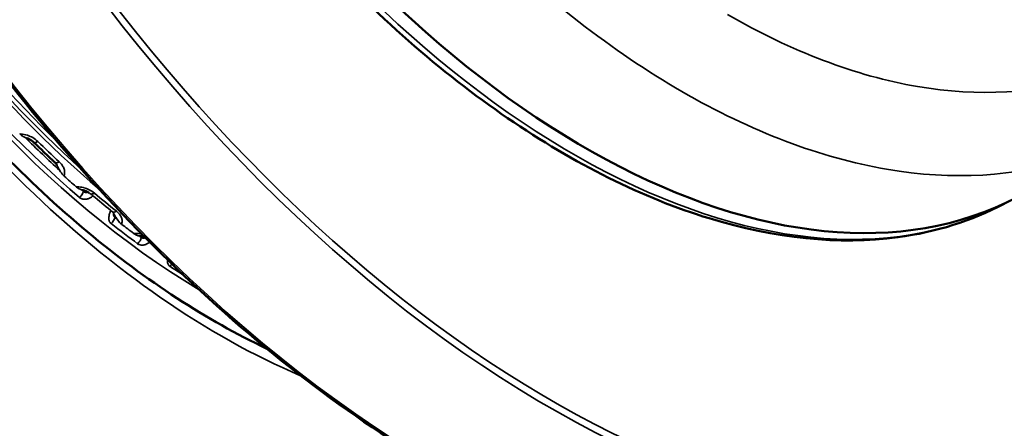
# Model space of a CAD drawing. Header units: millimetres. Extents: x 50 to 3176, y 50 to 2109.
# Tile 505 of 656: x 2026 to 2057, y 580 to 593. Entities that reach past the tile are written whole.
import ezdxf

# ---------------------------------------------------------------- set-up
doc = ezdxf.new("R2010")
doc.units = ezdxf.units.MM
doc.header["$LTSCALE"] = 10
doc.layers.add('Visible (ISO)', color=7, linetype='Continuous', lineweight=50)
doc.layers.add('Visible Narrow (ISO)', color=7, linetype='Continuous', lineweight=35)

msp = doc.modelspace()

# ---------------------------------------------------------------- linework, layer by layer
at = {"layer": 'Visible (ISO)'}
for p, q in [((2028.9257, 587.1605), (2028.9257, 587.1605)), ((2028.9298, 587.0974), (2028.9298, 587.0974))]:
    msp.add_line(p, q, dxfattribs=at)
msp.add_ellipse((2043.5671, 611.6442), major_axis=(-13.75, 23.8157), ratio=0.5773503, start_param=0.2254152, end_param=3.1415927, dxfattribs=at)
for points, knots in [([(2054.0372, 576.1256), (2051.7931, 575.5732), (2049.2972, 575.5858), (2044.0373, 576.7342), (2041.272, 577.8772), (2035.7584, 581.1801), (2033.011, 583.341), (2027.815, 588.4597), (2025.3672, 591.4164), (2021.0176, 597.8263), (2019.1164, 601.2783), (2016.0522, 608.3295), (2014.8897, 611.9276), (2013.4217, 618.908), (2013.1165, 622.2891), (2013.3977, 628.4932), (2013.9841, 631.3152), (2015.9933, 636.1079), (2017.4145, 638.08), (2019.7024, 639.9501), (2020.2512, 640.3294), (2020.8269, 640.6618)], [2.5220762, 2.5220762, 2.5220762, 2.5220762, 2.8401564, 2.8401564, 3.1603692, 3.1603692, 3.481068, 3.481068, 3.8016706, 3.8016706, 4.1221862, 4.1221862, 4.442713, 4.442713, 4.7633433, 4.7633433, 5.0840266, 5.0840266, 5.4039111, 5.4039111, 5.4977871, 5.4977871, 5.4977871, 5.4977871]), ([(2027.0353, 633.2388), (2026.5006, 632.6346), (2026.0244, 631.9557), (2024.694, 629.5578), (2024.088, 627.5792), (2023.5286, 623.1325), (2023.5866, 620.6562), (2024.3661, 615.4773), (2025.0881, 612.7754), (2027.1187, 607.4214), (2028.426, 604.7702), (2031.4938, 599.7818), (2033.2535, 597.4452), (2037.0524, 593.319), (2039.0911, 591.5303), (2043.2501, 588.6837), (2045.3699, 587.6269), (2049.4776, 586.3688), (2051.4669, 586.1648), (2054.4738, 586.5692), (2055.5861, 586.9161), (2056.5986, 587.4443)], [4.1176924, 4.1176924, 4.1176924, 4.1176924, 4.2606221, 4.2606221, 4.5777722, 4.5777722, 4.9004665, 4.9004665, 5.2234161, 5.2234161, 5.5458527, 5.5458527, 5.8681281, 5.8681281, 6.1906955, 6.1906955, 6.5137671, 6.5137671, 6.8356431, 6.8356431, 7.0438882, 7.0438882, 7.0438882, 7.0438882]), ([(2033.6748, 582.9597), (2031.8389, 583.8275), (2029.9557, 585.0501), (2026.2577, 588.1275), (2024.4457, 589.994), (2021.1187, 594.1719), (2019.6051, 596.484), (2017.0383, 601.3141), (2015.9859, 603.8315), (2014.4507, 608.8043), (2013.9673, 611.259), (2013.6811, 614.9063), (2013.6793, 616.2023), (2013.7794, 617.4196)], [1.4803757, 1.4803757, 1.4803757, 1.4803757, 1.7880187, 1.7880187, 2.1019673, 2.1019673, 2.4169902, 2.4169902, 2.7322996, 2.7322996, 3.0469733, 3.0469733, 3.2320133, 3.2320133, 3.2320133, 3.2320133]), ([(2026.4478, 589.3618), (2026.4298, 589.3794), (2026.4082, 589.3971), (2026.3605, 589.4294), (2026.3337, 589.4444), (2026.286, 589.466), (2026.2653, 589.4739), (2026.2446, 589.4805)], [0, 0, 0, 0, 0.009058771, 0.009058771, 0.018211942, 0.018211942, 0.024787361, 0.024787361, 0.024787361, 0.024787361]), ([(2027.1099, 588.7311), (2027.0654, 588.7723), (2027.0211, 588.8137), (2026.9324, 588.8968), (2026.8882, 588.9385), (2026.7998, 589.0222), (2026.7556, 589.0643), (2026.6675, 589.1487), (2026.6234, 589.1911), (2026.5355, 589.2762), (2026.4916, 589.3189), (2026.4478, 589.3618)], [0.294189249, 0.294189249, 0.294189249, 0.294189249, 0.302177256, 0.302177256, 0.310165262, 0.310165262, 0.318153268, 0.318153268, 0.326141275, 0.326141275, 0.334129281, 0.334129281, 0.334129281, 0.334129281]), ([(2027.1719, 588.6502), (2027.1712, 588.6517), (2027.1705, 588.6533), (2027.1665, 588.6616), (2027.162, 588.6695), (2027.1466, 588.6923), (2027.133, 588.7088), (2027.114, 588.7273), (2027.112, 588.7292), (2027.1099, 588.7311)], [0.02255613, 0.02255613, 0.02255613, 0.02255613, 0.023891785, 0.023891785, 0.029377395, 0.029377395, 0.038459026, 0.038459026, 0.039520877, 0.039520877, 0.039520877, 0.039520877]), ([(2028.1696, 587.7876), (2028.1483, 587.8024), (2028.1236, 587.8166), (2028.0699, 587.842), (2028.0401, 587.8533), (2027.9985, 587.8653), (2027.9869, 587.8683), (2027.9753, 587.8709)], [0.004911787, 0.004911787, 0.004911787, 0.004911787, 0.014059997, 0.014059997, 0.023497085, 0.023497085, 0.027074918, 0.027074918, 0.027074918, 0.027074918]), ([(2029.9098, 586.4029), (2029.8839, 586.4138), (2029.8552, 586.4235), (2029.8013, 586.4374), (2029.7761, 586.4424), (2029.7509, 586.4459)], [0.012712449, 0.012712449, 0.012712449, 0.012712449, 0.022011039, 0.022011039, 0.02964307, 0.02964307, 0.02964307, 0.02964307])]:
    msp.add_open_spline(points, degree=3, knots=knots, dxfattribs=at)
at = {"layer": 'Visible Narrow (ISO)'}
for p, q in [((2028.0058, 587.8632), (2027.9979, 587.8288)), ((2028.9744, 587.0254), (2028.9813, 587.063)), ((2029.7967, 586.4379), (2029.7927, 586.4033))]:
    msp.add_line(p, q, dxfattribs=at)
for centre, major_axis, ratio, start_param, end_param in [((2042.5064, 611.0319), (18.175, -31.48), 0.5773503, 1.9522005, 6.1173036), ((2042.4003, 610.9706), (18.25, -31.6099), 0.5773503, 3.1415927, 6.1173036), ((2039.0769, 609.0519), (-18.25, 31.6099), 0.5773503, 0, 2.975711), ((2043.2012, 611.433), (-13.741, 23.8), 0.5773503, 0.1966287, 3.1168974), ((2032.2534, 605.1123), (13.3222, -23.0747), 0.5773503, 3.7945863, 5.6301917), ((2031.9091, 604.9135), (-12.4448, 21.5551), 0.5773503, 0.8037671, 2.3378256), ((2032.4926, 605.2504), (-12.3722, 21.4292), 0.5773503, 1.0154391, 2.1261535), ((2032.0177, 604.9762), (12.4306, -21.5305), 0.5773503, 4.1650442, 5.2597338), ((2032.6467, 605.3393), (12.4248, -21.5204), 0.5773503, 4.1986844, 5.2260936), ((2032.8155, 605.4368), (12.4774, -21.6115), 0.5773503, 4.2526871, 5.1720909), ((2026.1275, 589.8031), (0.0107, 0.2998), 0.3243561, 2.2742663, 2.3932445), ((2032.1119, 605.0306), (-12.3363, 21.3672), 0.5773503, 2.0097834, 2.074287), ((2026.6576, 589.5763), (-0.2098, -0.2145), 0.3560805, 6.283182, 7.1530736), ((2032.3167, 605.1488), (12.3678, -21.4217), 0.5773503, 5.1636579, 5.2035979), ((2027.3139, 588.9511), (-0.204, -0.22), 0.3851351, 0, 0.859977), ((2027.4632, 588.5307), (0.284, -0.0968), 0.7225044, 4.6118633, 4.7308421), ((2032.107, 605.0277), (-12.3627, 21.4127), 0.5773503, 2.0836992, 2.1050909), ((2027.8533, 588.1848), (-0.0005, 0.3), 0.2824155, 2.3511891, 2.4701673), ((2027.8565, 587.7471), (0.1302, 0.1518), 0.4249226, 4.3605949, 5.5915543), ((2032.1119, 605.0306), (-12.3363, 21.3672), 0.5773503, 2.1145031, 2.1181411), ((2028.3948, 587.9926), (-0.1939, -0.2289), 0.4309332, 0.1320433, 0.8416444), ((2032.1922, 605.077), (-12.3354, 21.3656), 0.5773503, 2.1307564, 2.1627533), ((2032.3167, 605.1488), (12.3678, -21.4217), 0.5773503, 5.2683776, 5.3083176), ((2029.0698, 587.4372), (-0.1872, -0.2344), 0.4582812, 0.1192527, 0.8288595), ((2028.833, 586.9437), (-0.1238, -0.1571), 0.4641051, 1.2006796, 2.4316406), ((2032.1119, 605.0306), (-12.3363, 21.3672), 0.5773503, 2.1753688, 2.1790068), ((2032.0177, 604.9762), (-12.4306, 21.5305), 0.5773503, 2.1753688, 2.2228609), ((2029.2271, 587.0545), (0.2829, -0.0999), 0.7600624, 4.7082402, 4.8272189), ((2032.107, 605.0277), (-12.3627, 21.4127), 0.5773503, 2.188419, 2.2098107), ((2029.6259, 586.7513), (-0.0125, 0.2997), 0.2427067, 2.4288546, 2.5478328), ((2029.6512, 586.3216), (0.1182, 0.1614), 0.4954734, 4.3251699, 5.5561293), ((2032.1119, 605.0306), (-12.3363, 21.3672), 0.5773503, 2.2192229, 2.2228609), ((2030.644, 585.628), (-0.1108, -0.1665), 0.5317817, 1.1604992, 1.6414231), ((2032.0177, 604.9762), (-12.4306, 21.5305), 0.5773503, 2.2800886, 2.3042582)]:
    msp.add_ellipse(centre, major_axis=major_axis, ratio=ratio, start_param=start_param, end_param=end_param, dxfattribs=at)
for points, knots in [([(2028.1954, 619.1042), (2028.6492, 616.3575), (2030.2592, 610.6679), (2034.5198, 602.4676), (2040.1618, 595.4956), (2046.5713, 590.5102), (2053.0505, 588.0543), (2057.6654, 588.3233), (2059.9351, 589.341), (2060.514, 589.6752)], [0, 0, 0, 0, 0.12499997, 0.24999998, 0.37499999, 0.5, 0.62500001, 0.75000002, 0.79613748, 0.79613748, 0.79613748, 0.79613748]), ([(2065.9659, 599.2685), (2065.415, 597.2768), (2063.6736, 593.8571), (2059.4218, 590.9756), (2053.9955, 590.6553), (2049.9882, 592.1728), (2047.9962, 593.3229)], [0, 0, 0, 0, 0.2499999, 0.5, 0.75, 1, 1, 1, 1]), ([(2026.0164, 589.6206), (2026.0165, 589.6205), (2026.0167, 589.6204), (2026.0168, 589.6203), (2026.0193, 589.619), (2026.0218, 589.6178), (2026.0244, 589.6168), (2026.0264, 589.616), (2026.0284, 589.6152), (2026.0304, 589.6146), (2026.0309, 589.6144), (2026.0315, 589.6143), (2026.032, 589.6141), (2026.0344, 589.6134), (2026.0369, 589.6129), (2026.0393, 589.6125), (2026.0417, 589.6121), (2026.044, 589.6119), (2026.0464, 589.6118)], [0.36532718, 0.36532718, 0.36532718, 0.36532718, 0.37573713, 0.37573713, 0.37573713, 0.54090925, 0.54090925, 0.54090925, 0.66666667, 0.66666667, 0.66666667, 0.70095133, 0.70095133, 0.70095133, 0.85443867, 0.85443867, 0.85443867, 1, 1, 1, 1]), ([(2026.5806, 589.3809), (2026.5316, 589.4289), (2026.477, 589.4683), (2026.4208, 589.5008), (2026.3699, 589.5301), (2026.3176, 589.5537), (2026.262, 589.572), (2026.2562, 589.5739), (2026.2504, 589.5757), (2026.2445, 589.5775), (2026.1855, 589.5955), (2026.1226, 589.6077), (2026.057, 589.6113), (2026.0535, 589.6115), (2026.05, 589.6116), (2026.0464, 589.6118)], [0, 0, 0, 0, 0.33333333, 0.33333333, 0.33333333, 0.63524436, 0.63524436, 0.63524436, 0.66666667, 0.66666667, 0.66666667, 0.98297949, 0.98297949, 0.98297949, 1, 1, 1, 1]), ([(2026.1885, 589.502), (2026.1742, 589.5086), (2026.1587, 589.5163), (2026.1132, 589.5414), (2026.0821, 589.5616), (2026.0535, 589.5857)], [0.038641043, 0.038641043, 0.038641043, 0.038641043, 0.045890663, 0.045890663, 0.059409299, 0.059409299, 0.059409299, 0.059409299]), ([(2027.3986, 588.3238), (2027.4126, 588.3661), (2027.4158, 588.4087), (2027.4115, 588.4504), (2027.411, 588.4562), (2027.4102, 588.462), (2027.4093, 588.4677), (2027.4034, 588.5063), (2027.3914, 588.5437), (2027.3725, 588.5816), (2027.3684, 588.59), (2027.3639, 588.5984), (2027.359, 588.6068), (2027.3323, 588.6535), (2027.2953, 588.7014), (2027.245, 588.7481)], [0, 0, 0, 0, 0.2925233, 0.2925233, 0.2925233, 0.3333333, 0.3333333, 0.3333333, 0.6063471, 0.6063471, 0.6063471, 0.6666667, 0.6666667, 0.6666667, 1, 1, 1, 1]), ([(2027.2586, 588.4827), (2027.2337, 588.523), (2027.2114, 588.565), (2027.1846, 588.6218), (2027.1782, 588.6359), (2027.1719, 588.6502)], [0.019660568, 0.019660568, 0.019660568, 0.019660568, 0.033841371, 0.033841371, 0.038479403, 0.038479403, 0.038479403, 0.038479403]), ([(2027.3652, 588.3363), (2027.3259, 588.3784), (2027.2925, 588.4285), (2027.2624, 588.4765), (2027.2605, 588.4796), (2027.2586, 588.4827)], [0.000000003, 0.000000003, 0.000000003, 0.000000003, 0.018365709, 0.018365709, 0.019637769, 0.019637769, 0.019637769, 0.019637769]), ([(2027.3986, 588.3238), (2027.3979, 588.3218), (2027.3975, 588.3198), (2027.3974, 588.3175), (2027.3974, 588.3173), (2027.3973, 588.3154), (2027.3975, 588.3138), (2027.3978, 588.3116), (2027.3979, 588.3111), (2027.3985, 588.3085), (2027.3991, 588.3065), (2027.4004, 588.3034), (2027.401, 588.3023), (2027.4015, 588.3012)], [0, 0, 0, 0, 0.17427214, 0.17427214, 0.19805891, 0.19805891, 0.33333333, 0.33333333, 0.37844771, 0.37844771, 0.54356459, 0.54356459, 0.63488379, 0.63488379, 0.63488379, 0.63488379]), ([(2027.7628, 587.9808), (2027.7629, 587.9808), (2027.7631, 587.9807), (2027.7633, 587.9806), (2027.7658, 587.9795), (2027.7684, 587.9784), (2027.771, 587.9775), (2027.773, 587.9769), (2027.775, 587.9763), (2027.7771, 587.9758), (2027.7776, 587.9756), (2027.7782, 587.9755), (2027.7787, 587.9754), (2027.7812, 587.9748), (2027.7837, 587.9744), (2027.7862, 587.9741), (2027.7886, 587.9738), (2027.791, 587.9737), (2027.7934, 587.9737)], [0.36532644, 0.36532644, 0.36532644, 0.36532644, 0.37573877, 0.37573877, 0.37573877, 0.54091153, 0.54091153, 0.54091153, 0.66666667, 0.66666667, 0.66666667, 0.70095338, 0.70095338, 0.70095338, 0.85443975, 0.85443975, 0.85443975, 1, 1, 1, 1]), ([(2028.3392, 587.7777), (2028.2887, 587.8206), (2028.2326, 587.8553), (2028.175, 587.8835), (2028.1229, 587.909), (2028.0695, 587.9291), (2028.0128, 587.9442), (2028.0069, 587.9457), (2028.0009, 587.9472), (2027.995, 587.9487), (2027.9348, 587.9634), (2027.8707, 587.9725), (2027.8042, 587.9736), (2027.8006, 587.9736), (2027.797, 587.9737), (2027.7934, 587.9737)], [0, 0, 0, 0, 0.33333333, 0.33333333, 0.33333333, 0.63524436, 0.63524436, 0.63524436, 0.66666667, 0.66666667, 0.66666667, 0.98297949, 0.98297949, 0.98297949, 1, 1, 1, 1]), ([(2027.9363, 587.8818), (2027.9222, 587.8865), (2027.9069, 587.8923), (2027.8615, 587.9121), (2027.8302, 587.9288), (2027.801, 587.9499)], [0.038641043, 0.038641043, 0.038641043, 0.038641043, 0.04589066, 0.04589066, 0.059409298, 0.059409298, 0.059409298, 0.059409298]), ([(2028.1304, 587.812), (2028.1275, 587.8105), (2028.1246, 587.8091), (2028.1202, 587.8071), (2028.1187, 587.8065), (2028.1162, 587.8055), (2028.1153, 587.8052), (2028.1088, 587.8029), (2028.1032, 587.8014), (2028.0917, 587.7993), (2028.0857, 587.7988), (2028.0741, 587.7986), (2028.0685, 587.799), (2028.0594, 587.8002), (2028.0559, 587.8008), (2028.0505, 587.802), (2028.0486, 587.8024), (2028.0413, 587.8043), (2028.0359, 587.8062), (2028.025, 587.8107), (2028.0195, 587.8135), (2028.0085, 587.8202), (2028.0031, 587.8242), (2027.9979, 587.8288)], [0.54688341, 0.54688341, 0.54688341, 0.54688341, 0.57578093, 0.57578093, 0.59058986, 0.59058986, 0.6, 0.6, 0.65362037, 0.65362037, 0.71081282, 0.71081282, 0.76492876, 0.76492876, 0.8, 0.8, 0.81883254, 0.81883254, 0.87507419, 0.87507419, 0.93519108, 0.93519108, 0.99999996, 0.99999996, 0.99999996, 0.99999996]), ([(2027.8722, 587.6429), (2027.8811, 587.6353), (2027.8909, 587.6282), (2027.9041, 587.6204), (2027.9067, 587.6189), (2027.9196, 587.612), (2027.9307, 587.607), (2027.9468, 587.6013), (2027.951, 587.5999), (2027.9673, 587.5951), (2027.9801, 587.5923), (2027.9989, 587.5895), (2028.0044, 587.5889), (2028.0248, 587.5872), (2028.0404, 587.587), (2028.0616, 587.5884), (2028.0668, 587.5889), (2028.0887, 587.5914), (2028.1059, 587.5947), (2028.1284, 587.6008), (2028.1335, 587.6023), (2028.1542, 587.6089), (2028.1699, 587.6151), (2028.1923, 587.6256), (2028.1992, 587.629), (2028.2194, 587.64), (2028.2327, 587.6481), (2028.2537, 587.6626), (2028.2618, 587.6686), (2028.2775, 587.6811), (2028.2852, 587.6876), (2028.2927, 587.6944)], [0, 0, 0, 0, 0.07362476, 0.07362476, 0.09090909, 0.09090909, 0.15869906, 0.15869906, 0.18181818, 0.18181818, 0.24688176, 0.24688176, 0.27272727, 0.27272727, 0.34174336, 0.34174336, 0.36363636, 0.36363636, 0.43398568, 0.43398568, 0.45454545, 0.45454545, 0.51766497, 0.51766497, 0.54545455, 0.54545455, 0.60098686, 0.60098686, 0.63636364, 0.63636364, 0.6721796, 0.6721796, 0.6721796, 0.6721796]), ([(2028.2156, 587.7546), (2028.2016, 587.7652), (2028.1872, 587.7754), (2028.1719, 587.786), (2028.1707, 587.7868), (2028.1696, 587.7876)], [0, 0, 0, 0, 0.0052810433, 0.0052810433, 0.0057212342, 0.0057212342, 0.0057212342, 0.0057212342]), ([(2028.2927, 587.6944), (2028.2821, 587.7033), (2028.2708, 587.7124), (2028.2445, 587.7329), (2028.2298, 587.7439), (2028.2156, 587.7546)], [-0.0163079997, -0.0163079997, -0.0163079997, -0.0163079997, -0.0125369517, -0.0125369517, -0.0079014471, -0.0079014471, -0.0079014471, -0.0079014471]), ([(2028.8387, 587.2452), (2028.8384, 587.2442), (2028.838, 587.2433), (2028.8347, 587.233), (2028.8318, 587.2238), (2028.8238, 587.1985), (2028.8189, 587.1825), (2028.8117, 587.1573), (2028.8091, 587.1479), (2028.8021, 587.1216), (2028.7981, 587.105), (2028.7934, 587.0816), (2028.7921, 587.0745), (2028.7879, 587.0499), (2028.786, 587.033), (2028.7848, 587.0123), (2028.7846, 587.0078), (2028.7842, 586.9882), (2028.785, 586.9738), (2028.7873, 586.956), (2028.7879, 586.9518), (2028.7909, 586.9355), (2028.7941, 586.9242), (2028.7995, 586.9092), (2028.8012, 586.9051), (2028.8077, 586.8906), (2028.8132, 586.881), (2028.8215, 586.8691), (2028.8238, 586.8661), (2028.8333, 586.8541), (2028.8413, 586.8459), (2028.852, 586.8367), (2028.854, 586.835), (2028.8561, 586.8333)], [0.32760255, 0.32760255, 0.32760255, 0.32760255, 0.3309788, 0.3309788, 0.36363636, 0.36363636, 0.420532, 0.420532, 0.45454545, 0.45454545, 0.51744874, 0.51744874, 0.54545455, 0.54545455, 0.61622995, 0.61622995, 0.63636364, 0.63636364, 0.70533777, 0.70533777, 0.72727273, 0.72727273, 0.79213921, 0.79213921, 0.81818182, 0.81818182, 0.88569052, 0.88569052, 0.90909091, 0.90909091, 0.98276304, 0.98276304, 1, 1, 1, 1]), ([(2028.8967, 587.1943), (2028.8887, 587.2018), (2028.8793, 587.2106), (2028.8595, 587.228), (2028.8495, 587.2365), (2028.8387, 587.2452)], [-0.014392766, -0.014392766, -0.014392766, -0.014392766, -0.008922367, -0.008922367, -0.00423285, -0.00423285, -0.00423285, -0.00423285]), ([(2028.9257, 587.1609), (2028.9233, 587.1644), (2028.9189, 587.1708), (2028.9069, 587.1841), (2028.9022, 587.1891), (2028.8967, 587.1943)], [0.0000496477, 0.0000496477, 0.0000496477, 0.0000496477, 0.0060419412, 0.0060419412, 0.0090683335, 0.0090683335, 0.0090683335, 0.0090683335]), ([(2029.1841, 586.8295), (2029.1977, 586.869), (2029.2003, 586.9085), (2029.1954, 586.9468), (2029.1947, 586.9521), (2029.1939, 586.9575), (2029.1929, 586.9627), (2029.1864, 586.9981), (2029.1737, 587.0322), (2029.154, 587.0665), (2029.1497, 587.0741), (2029.145, 587.0817), (2029.14, 587.0893), (2029.1123, 587.1314), (2029.0741, 587.1743), (2029.0225, 587.2156)], [0, 0, 0, 0, 0.2925101, 0.2925101, 0.2925101, 0.3333333, 0.3333333, 0.3333333, 0.6063322, 0.6063322, 0.6063322, 0.6666667, 0.6666667, 0.6666667, 1, 1, 1, 1]), ([(2028.9257, 587.1609), (2028.9256, 587.1601), (2028.9256, 587.1593), (2028.9251, 587.1513), (2028.925, 587.1442), (2028.9251, 587.135), (2028.9252, 587.1326), (2028.9257, 587.1221), (2028.9265, 587.1142), (2028.9291, 587.0998), (2028.9307, 587.0933), (2028.9343, 587.0818), (2028.9362, 587.0768), (2028.9385, 587.0715), (2028.9387, 587.0712), (2028.941, 587.066), (2028.9434, 587.0614), (2028.9486, 587.0528), (2028.9514, 587.0488), (2028.9573, 587.0413), (2028.9604, 587.0378), (2028.967, 587.0313), (2028.9706, 587.0282), (2028.9744, 587.0254)], [0.53759944, 0.53759944, 0.53759944, 0.53759944, 0.54383258, 0.54383258, 0.6, 0.6, 0.61938722, 0.61938722, 0.68746448, 0.68746448, 0.74847276, 0.74847276, 0.8, 0.8, 0.80390967, 0.80390967, 0.85551703, 0.85551703, 0.90451808, 0.90451808, 0.95210404, 0.95210404, 0.99999994, 0.99999994, 0.99999994, 0.99999994]), ([(2028.9813, 587.063), (2028.9787, 587.0673), (2028.9763, 587.0716), (2028.9647, 587.0926), (2028.9573, 587.1075), (2028.9465, 587.128), (2028.9427, 587.135), (2028.9358, 587.1466), (2028.9329, 587.1508), (2028.9286, 587.1569), (2028.9269, 587.1591), (2028.9257, 587.1609)], [0.014856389, 0.014856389, 0.014856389, 0.014856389, 0.016611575, 0.016611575, 0.023658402, 0.023658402, 0.028233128, 0.028233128, 0.032866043, 0.032866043, 0.037033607, 0.037033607, 0.037033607, 0.037033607]), ([(2029.15, 586.8399), (2029.1093, 586.8778), (2029.0736, 586.9247), (2029.041, 586.9704), (2029.0389, 586.9733), (2029.0368, 586.9763)], [0.000000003, 0.000000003, 0.000000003, 0.000000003, 0.01836571, 0.01836571, 0.01963777, 0.01963777, 0.01963777, 0.01963777]), ([(2029.1841, 586.8295), (2029.1834, 586.8276), (2029.1831, 586.8258), (2029.183, 586.8236), (2029.183, 586.8234), (2029.183, 586.8216), (2029.1831, 586.8202), (2029.1835, 586.8182), (2029.1836, 586.8177), (2029.1842, 586.8153), (2029.1849, 586.8135), (2029.1862, 586.8107), (2029.1868, 586.8097), (2029.1874, 586.8087)], [0, 0, 0, 0, 0.17427172, 0.17427172, 0.19805918, 0.19805918, 0.33333333, 0.33333333, 0.3784479, 0.3784479, 0.54356446, 0.54356446, 0.63488456, 0.63488456, 0.63488456, 0.63488456]), ([(2029.5568, 586.5279), (2029.557, 586.5278), (2029.5571, 586.5277), (2029.5573, 586.5277), (2029.5598, 586.5267), (2029.5624, 586.5259), (2029.5651, 586.5252), (2029.5672, 586.5246), (2029.5692, 586.5242), (2029.5713, 586.5238), (2029.5719, 586.5237), (2029.5724, 586.5236), (2029.573, 586.5235), (2029.5755, 586.5231), (2029.578, 586.5228), (2029.5806, 586.5226), (2029.583, 586.5225), (2029.5854, 586.5224), (2029.5878, 586.5225)], [0.36532698, 0.36532698, 0.36532698, 0.36532698, 0.37573841, 0.37573841, 0.37573841, 0.54091128, 0.54091128, 0.54091128, 0.66666667, 0.66666667, 0.66666667, 0.7009533, 0.7009533, 0.7009533, 0.85443977, 0.85443977, 0.85443977, 1, 1, 1, 1]), ([(2029.8099, 586.5043), (2029.8099, 586.5043), (2029.8098, 586.5043), (2029.8098, 586.5043), (2029.8038, 586.5055), (2029.7978, 586.5067), (2029.7918, 586.5078), (2029.7308, 586.5188), (2029.666, 586.5246), (2029.5987, 586.5229), (2029.5951, 586.5228), (2029.5915, 586.5227), (2029.5878, 586.5225)], [0.63503488, 0.63503488, 0.63503488, 0.63503488, 0.63524436, 0.63524436, 0.63524436, 0.66666667, 0.66666667, 0.66666667, 0.98297949, 0.98297949, 0.98297949, 1, 1, 1, 1]), ([(2029.7298, 586.4495), (2029.7203, 586.4514), (2029.7102, 586.4538), (2029.6682, 586.4657), (2029.6315, 586.4795), (2029.5956, 586.5011)], [0.012999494, 0.012999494, 0.012999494, 0.012999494, 0.016710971, 0.016710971, 0.02778465, 0.02778465, 0.02778465, 0.02778465]), ([(2029.9168, 586.3959), (2029.9161, 586.3954), (2029.9154, 586.395), (2029.9137, 586.3941), (2029.9128, 586.3936), (2029.9104, 586.3923), (2029.909, 586.3916), (2029.9019, 586.3882), (2029.8962, 586.386), (2029.883, 586.3824), (2029.8755, 586.3813), (2029.8676, 586.3808), (2029.8672, 586.3808), (2029.8602, 586.3805), (2029.8537, 586.3808), (2029.8457, 586.3818), (2029.8441, 586.382), (2029.836, 586.3833), (2029.8296, 586.3849), (2029.8215, 586.3877), (2029.8197, 586.3883), (2029.8116, 586.3916), (2029.8056, 586.3946), (2029.7974, 586.3999), (2029.795, 586.4015), (2029.7927, 586.4033)], [0.56799325, 0.56799325, 0.56799325, 0.56799325, 0.57532679, 0.57532679, 0.58497057, 0.58497057, 0.6, 0.6, 0.65714918, 0.65714918, 0.73074984, 0.73074984, 0.73525397, 0.73525397, 0.8, 0.8, 0.81622045, 0.81622045, 0.8831343, 0.8831343, 0.90316283, 0.90316283, 0.97133745, 0.97133745, 1, 1, 1, 1]), ([(2029.6806, 586.2065), (2029.6898, 586.1998), (2029.6997, 586.1938), (2029.7131, 586.1873), (2029.7157, 586.1861), (2029.7287, 586.1803), (2029.7399, 586.1764), (2029.756, 586.1721), (2029.7602, 586.1711), (2029.7766, 586.1676), (2029.7893, 586.1659), (2029.808, 586.1647), (2029.8135, 586.1645), (2029.8337, 586.1643), (2029.849, 586.1653), (2029.8699, 586.1683), (2029.8752, 586.1692), (2029.897, 586.1734), (2029.9139, 586.1781), (2029.9358, 586.1859), (2029.9407, 586.1878), (2029.9606, 586.1959), (2029.9757, 586.2032), (2029.9971, 586.2155), (2030.0038, 586.2196), (2030.0233, 586.2323), (2030.0361, 586.2417), (2030.0504, 586.2535), (2030.0524, 586.2553), (2030.0545, 586.257)], [0, 0, 0, 0, 0.0736988, 0.0736988, 0.09090909, 0.09090909, 0.15857266, 0.15857266, 0.18181818, 0.18181818, 0.24663604, 0.24663604, 0.27272727, 0.27272727, 0.34102186, 0.34102186, 0.36363636, 0.36363636, 0.43422944, 0.43422944, 0.45454545, 0.45454545, 0.51712634, 0.51712634, 0.54545455, 0.54545455, 0.60180424, 0.60180424, 0.61139216, 0.61139216, 0.61139216, 0.61139216]), ([(2030.6067, 585.7106), (2030.6056, 585.699), (2030.6049, 585.6879), (2030.6046, 585.6728), (2030.6046, 585.6685), (2030.605, 585.6496), (2030.6062, 585.6359), (2030.6091, 585.619), (2030.6099, 585.6151), (2030.6134, 585.5998), (2030.6168, 585.5892), (2030.6227, 585.5754), (2030.6245, 585.5716), (2030.6314, 585.5583), (2030.6372, 585.5496), (2030.6457, 585.5389), (2030.648, 585.5362), (2030.6578, 585.5255), (2030.666, 585.5183), (2030.6768, 585.5104), (2030.6789, 585.5089), (2030.681, 585.5075)], [0.56752328, 0.56752328, 0.56752328, 0.56752328, 0.61622998, 0.61622998, 0.63636364, 0.63636364, 0.70533781, 0.70533781, 0.72727273, 0.72727273, 0.79213924, 0.79213924, 0.81818182, 0.81818182, 0.88569055, 0.88569055, 0.90909091, 0.90909091, 0.98276306, 0.98276306, 1, 1, 1, 1])]:
    msp.add_open_spline(points, degree=3, knots=knots, dxfattribs=at)
for points in [[(2026.0535, 589.5857), (2026.0397, 589.5974), (2026.0281, 589.6088), (2026.0164, 589.6206)], [(2026.2446, 589.4805), (2026.226, 589.4863), (2026.2074, 589.4934), (2026.1885, 589.502)], [(2027.4015, 588.3012), (2027.3895, 588.312), (2027.3778, 588.3228), (2027.3652, 588.3363)], [(2027.801, 587.9499), (2027.7868, 587.9601), (2027.7749, 587.9703), (2027.7628, 587.9808)], [(2027.9753, 587.8709), (2027.9624, 587.8738), (2027.9494, 587.8774), (2027.9363, 587.8818)], [(2029.0368, 586.9763), (2029.0167, 587.0048), (2028.9982, 587.034), (2028.9813, 587.063)], [(2029.1874, 586.8087), (2029.1751, 586.8182), (2029.1631, 586.8277), (2029.15, 586.8399)], [(2029.5956, 586.5011), (2029.5813, 586.5097), (2029.5692, 586.5186), (2029.5568, 586.5279)], [(2029.7509, 586.4459), (2029.7439, 586.4468), (2029.7369, 586.448), (2029.7298, 586.4495)]]:
    msp.add_open_spline(points, degree=3, dxfattribs=at)

doc.saveas('drawing.dxf')
